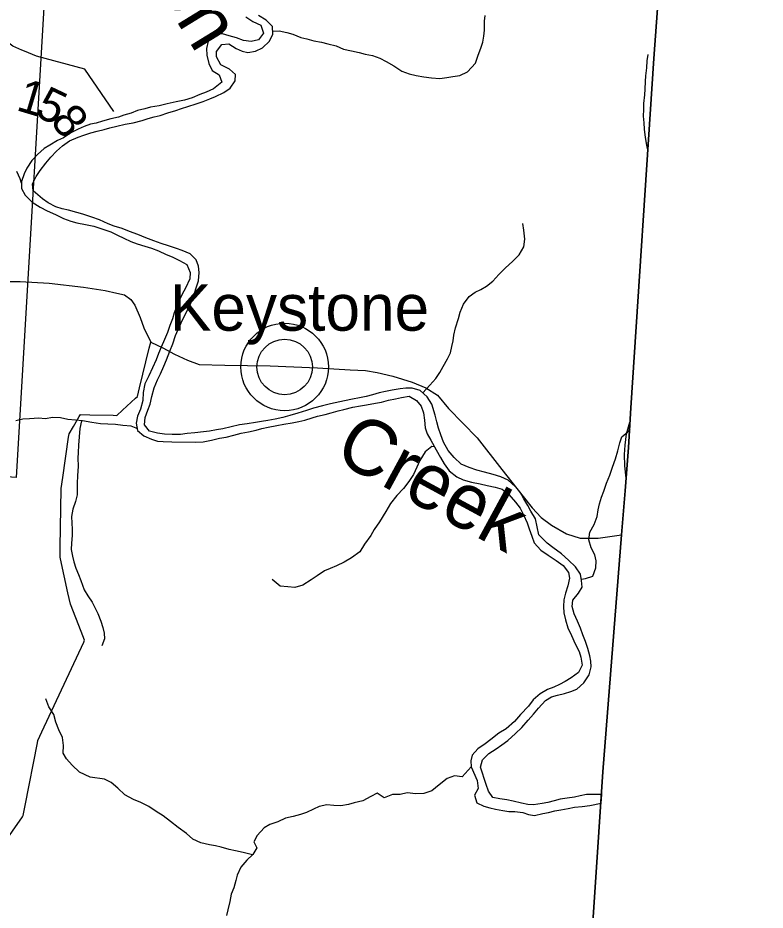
# Model space of a CAD drawing. Extents: x 1715311 to 2083412, y 146837 to 553079.
# Drawn here: x 1980710 to 1987413, y 362988 to 370994 of the extents above; entities that cross this region are included whole.
import ezdxf

# ---------------------------------------------------------------- set-up
doc = ezdxf.new("R2010")
doc.units = 0
for name, color, linetype in [('GM_X_Adjacent_County', 7, 'Continuous'), ('GM_X_County', 7, 'Continuous'), ('GM_X_County_Road', 7, 'Continuous'), ('GM_X_Major_River', 7, 'Continuous'), ('GM_X_Major_River_Text', 7, 'Continuous'), ('GM_X_Minor_River', 7, 'Continuous'), ('GM_X_Section', 7, 'Continuous'), ('GM_X_Township', 7, 'Continuous'), ('GM_X_Township_Road', 7, 'Continuous'), ('GM_X_Township_Road_Text', 7, 'Continuous'), ('GM_X_Unincorporated', 7, 'Continuous'), ('GM_X_Unincorporated_Location', 7, 'Continuous'), ('GM_X_Unincorporated_Text', 7, 'Continuous')]:
    doc.layers.add(name, color=color, linetype=linetype)

msp = doc.modelspace()

# ---------------------------------------------------------------- linework, layer by layer
at = {"layer": 'GM_X_Adjacent_County'}
msp.add_lwpolyline([(1983804.4, 337791.6), (1984006.9, 340156), (1984423, 345015.2), (1984436.4, 345172.5), (1984507.3, 345999.8), (1984847.2, 350030.1), (1985383.8, 356640.2), (1985738.3, 360944.3), (1985956.2, 364228.2), (1986124.2, 366354.5), (1986156, 366751.8), (1986186, 367140.4), (1986209.3, 367496.1), (1986414.7, 370630.1), (1986880.3, 376989.8), (1988220.1, 376890.7), (1989295, 376814.9), (1992658, 376556.5), (1995225.9, 376368), (1996642.8, 376254.8), (1999923.9, 376022.8), (2002882.5, 375803.1)], dxfattribs=at)
at = {"layer": 'GM_X_County'}
msp.add_lwpolyline([(1987114.2, 379253.7), (1986880.3, 376989.8), (1986414.7, 370630.1), (1986209.3, 367496.1), (1986186, 367140.4), (1986156, 366751.8), (1986124.2, 366354.5), (1985956.2, 364228.2), (1985738.3, 360944.3), (1985383.8, 356640.2), (1984847.2, 350030.1), (1984507.3, 345999.8), (1984436.4, 345172.5), (1984423, 345015.2), (1984006.9, 340156), (1983804.4, 337791.6)], dxfattribs=at)
at = {"layer": 'GM_X_County_Road'}
msp.add_lwpolyline([(1980550.7, 368630.3), (1980730.8, 368630.3), (1980992.4, 368612.8), (1981300.4, 368578), (1981492.3, 368548.9), (1981596.9, 368525.6), (1981666.6, 368508.2), (1981724.8, 368467.5), (1981759.7, 368415.2), (1981806.1, 368304.7), (1981841, 368211.7), (1981901.8, 368085.4), (1982009.6, 368034.4), (1982114.2, 367976.3), (1982230.5, 367924), (1982335.1, 367883.3), (1982567.6, 367877.5), (1982974.5, 367871.7), (1983398.8, 367854.2), (1983689.4, 367836.8), (1983828.9, 367831), (1983933.5, 367813.5), (1984073, 367778.7), (1984247.4, 367726.3), (1984369.5, 367674), (1984474, 367610.1), (1984572.9, 367488), (1984828.6, 367226.4), (1985049.5, 366941.6), (1985229.7, 366714.9), (1985322.7, 366598.6), (1985404, 366511.4), (1985497, 366441.7), (1985630.7, 366366.1), (1985752.8, 366325.4), (1985915.5, 366325.4), (1986124.2, 366354.5)], dxfattribs=at)
at = {"layer": 'GM_X_Major_River'}
msp.add_line((1985941.5, 363946.9), (1985946.8, 364026.2), dxfattribs=at)
for points in [[(1982329.6, 368635.1), (1982336.2, 368709.1), (1982330.7, 368767.2), (1982309.1, 368823.4), (1982255.6, 368875.9), (1982183.9, 368908.5), (1982132, 368925), (1982062.2, 368947.5), (1981996.4, 368970.1), (1981928.6, 368994.7), (1981858.8, 369021.3), (1981787.1, 369051.9), (1981711.3, 369078.5), (1981645.5, 369103.1), (1981573.7, 369125.7), (1981519.9, 369146.2), (1981442.2, 369180.9), (1981372.4, 369207.5), (1981292.7, 369234.1), (1981238.8, 369248.6), (1981165, 369269.2), (1981107.1, 369281.7), (1981051.2, 369298.2), (1980983.5, 369334.8), (1980931.8, 369371.2), (1980846.4, 369442), (1980843, 369506.1), (1980873.5, 369571.9), (1980910, 369625.7), (1980960.5, 369691.3), (1981005, 369745), (1981055.4, 369798.6), (1981109.8, 369846.2), (1981174.2, 369891.7), (1981250.5, 369925.1), (1981300.6, 369942.8), (1981364.8, 369962.2), (1981420.9, 369977.8), (1981485, 369993.3), (1981535.2, 370006.9), (1981597.3, 370022.4), (1981673.4, 370041.8), (1981745.5, 370053.2), (1981823.7, 370074.6), (1981879.8, 370090.1), (1981934, 370107.7), (1981986.1, 370119.3), (1982054.3, 370142.8), (1982126.5, 370164.2), (1982176.6, 370179.8), (1982234.7, 370199.3), (1982308.9, 370222.8), (1982371.1, 370244.3), (1982433.3, 370267.8), (1982483.5, 370289.4), (1982557.8, 370324.8), (1982614.1, 370362.4), (1982660.7, 370430.1), (1982661.2, 370486.1), (1982607.6, 370534.6), (1982529.9, 370573.3), (1982490.5, 370643.7), (1982490.9, 370693.7), (1982539.4, 370755.4), (1982601.5, 370760.9), (1982669.1, 370720.3), (1982720.9, 370695.8), (1982772.8, 370683.4), (1982840.9, 370696.9), (1982903.2, 370726.4), (1982967.6, 370783.9), (1982998.2, 370847.7), (1982992.8, 370915.8), (1982937.2, 370972.3), (1982867.6, 371017)], [(1982755.5, 371003.8), (1982819.1, 370961.3), (1982890.9, 370928.7), (1982912.3, 370856.4), (1982869.8, 370798.7), (1982803.6, 370781.2), (1982733.7, 370789.8), (1982671.9, 370814.4), (1982606.1, 370832.9), (1982546.2, 370851.4), (1982478.2, 370848), (1982415.7, 370784.4), (1982401.1, 370720.5), (1982404.6, 370658.4), (1982422, 370586.2), (1982453.5, 370521.9), (1982517.1, 370483.3), (1982540.6, 370417), (1982464.1, 370357.6), (1982399.8, 370328.1), (1982343.6, 370306.6), (1982273.4, 370277.1), (1982205.2, 370255.6), (1982131.1, 370240.2), (1982049, 370222.9), (1981976.8, 370205.5), (1981898.7, 370192.1), (1981848.6, 370178.5), (1981784.5, 370163), (1981726.3, 370139.5), (1981662.1, 370122), (1981612, 370104.4), (1981543.8, 370086.9), (1981469.7, 370067.5), (1981411.5, 370050), (1981361.4, 370040.3), (1981305.3, 370020.8), (1981251.1, 369995.2), (1981186.8, 369961.7), (1981120.4, 369918.2), (1981066.2, 369892.6), (1980997.9, 369851.1), (1980945.6, 369821.5), (1980885.2, 369768), (1980834.7, 369714.4), (1980792.1, 369646.6), (1980767.7, 369594.8), (1980743.1, 369524.9), (1980742.6, 369462.9), (1980776.1, 369404.5), (1980839.6, 369340), (1980911.2, 369295.3), (1980972.9, 369262.8), (1981048.6, 369230.1), (1981120.3, 369193.5), (1981184.1, 369171), (1981240, 369154.5), (1981317.9, 369139.8), (1981391.7, 369125.2), (1981455.6, 369104.7), (1981543.3, 369073.9), (1981605, 369045.4), (1981660.8, 369016.9), (1981724.6, 368988.4), (1981780.4, 368965.9), (1981850.2, 368945.3), (1981908, 368926.8), (1981971.8, 368904.2), (1982041.6, 368871.6), (1982093.4, 368851.2), (1982159.1, 368816.6), (1982226.8, 368780)], [(1982226.8, 368780), (1982256.2, 368709.7), (1982253.7, 368653.7), (1982215, 368567.9), (1982184.5, 368514.1), (1982156.1, 368458.3), (1982135.6, 368406.4), (1982113.1, 368348.5), (1982096.7, 368294.6), (1982072.2, 368232.8), (1982051.7, 368170.9), (1982025.1, 368109), (1981994.5, 368039.2), (1981972.1, 367983.3), (1981951.6, 367925.5), (1981917, 367855.7), (1981884.4, 367781.9), (1981847.8, 367710.1), (1981835.1, 367634.1), (1981832.5, 367562.1), (1981809.9, 367484.2), (1981783.3, 367420.3), (1981772.8, 367358.4), (1981784.3, 367292.2), (1981839.8, 367243.7), (1981907.6, 367213.1), (1981961.4, 367196.7), (1982013.4, 367192.2), (1982091.4, 367189.6), (1982305.4, 367187.8), (1982371.4, 367191.3), (1982447.5, 367206.7), (1982519.6, 367222.1), (1982579.7, 367233.6), (1982645.9, 367249.1), (1982712, 367266.6), (1982780.1, 367280), (1982846.2, 367295.5), (1982898.3, 367309.1), (1982954.4, 367320.7), (1983032.6, 367338), (1983096.7, 367347.5), (1983170.8, 367360.9), (1983228.9, 367372.5), (1983285, 367386), (1983349.1, 367405.5), (1983399.2, 367419.1), (1983467.4, 367436.6), (1983521.5, 367450.2), (1983583.7, 367467.7), (1983633.8, 367481.3), (1983715.9, 367500.6), (1983782, 367514.1), (1983838.1, 367523.6), (1983918.2, 367537), (1983972.3, 367546.6), (1984034.4, 367564.1), (1984098.5, 367575.6), (1984150.6, 367589.1), (1984220.7, 367598.6), (1984286.4, 367562), (1984326, 367511.6), (1984349.4, 367449.4), (1984356.9, 367385.3), (1984364.3, 367315.1), (1984379.9, 367263), (1984415.4, 367204.6), (1984462.6, 367118.1), (1984502.1, 367049.8), (1984533.6, 366993.5), (1984579.1, 366931), (1984648.6, 366876.4), (1984704.4, 366849.9), (1984780.2, 366827.3), (1984856, 366812.7), (1984919.9, 366798.1), (1984989.8, 366783.5), (1985053.6, 366765), (1985115.2, 366718.5), (1985174.6, 366647.9), (1985214.2, 366595.5), (1985245.7, 366535.2), (1985277.1, 366464.9), (1985296.6, 366410.7), (1985320.1, 366344.4), (1985341.5, 366284.2), (1985401, 366219.7), (1985466.6, 366173.1), (1985538.2, 366124.5), (1985601.8, 366081.9), (1985649.3, 366017.5), (1985656.8, 365967.3), (1985642.3, 365899.4), (1985621.7, 365833.5), (1985607.2, 365773.5), (1985602.7, 365711.5), (1985608.2, 365655.4), (1985621.7, 365593.3), (1985643.1, 365521), (1985676.5, 365452.7), (1985709.9, 365378.3)], [(1985852.1, 365171), (1985848.5, 365221.1), (1985841, 365271.2), (1985823.5, 365335.4), (1985802, 365399.6), (1985776.5, 365457.9), (1985755.1, 365518.1), (1985729.6, 365582.4), (1985700.1, 365646.7), (1985680.7, 365712.9), (1985689.2, 365768.9), (1985737.7, 365832.5), (1985770.2, 365886.3), (1985766.7, 365946.4), (1985755.1, 366002.6), (1985711.7, 366069), (1985650.2, 366129.5), (1985584.7, 366186.1), (1985509.2, 366240.8), (1985457.5, 366281.3), (1985384.1, 366355.9), (1985368.8, 366428.1), (1985351.4, 366498.3), (1985311.9, 366566.7), (1985284.4, 366619), (1985248.9, 366679.3), (1985215.4, 366737.7), (1985171.8, 366790.1), (1985106.3, 366846.7), (1985040.5, 366875.2), (1984972.7, 366895.8), (1984896.9, 366918.4), (1984827.1, 366937), (1984757.3, 366959.6), (1984687.5, 366990.2), (1984622, 367048.8), (1984570.6, 367113.3), (1984529.2, 367187.7), (1984503.8, 367254), (1984484.3, 367314.2), (1984468.8, 367370.4), (1984453.3, 367428.5), (1984422.1, 367528.9), (1984382.7, 367595.3), (1984317.2, 367651.9), (1984247.3, 367672.5), (1984191.3, 367672.9), (1984139.3, 367665.3), (1984067.2, 367653.9), (1984007.1, 367642.4), (1983951, 367628.8), (1983890.9, 367613.3), (1983834.7, 367595.7), (1983774.6, 367584.2), (1983710.5, 367572.7), (1983640.4, 367559.3), (1983514.2, 367532.3), (1983442, 367512.9), (1983361.9, 367491.5), (1983297.7, 367472), (1983221.5, 367446.6), (1983149.3, 367427.2), (1983087.2, 367409.7), (1983017, 367392.2), (1982951, 367380.8), (1982896.9, 367373.2), (1982842.8, 367363.6), (1982766.7, 367352.2), (1982698.6, 367342.8), (1982624.5, 367323.4), (1982548.4, 367308), (1982492.3, 367298.4), (1982428.2, 367286.9), (1982376.1, 367281.4), (1982298.1, 367272), (1982230, 367264.5), (1982167.9, 367255), (1982093.9, 367255.6), (1982026, 367258.2), (1981962, 367266.7), (1981892.2, 367287.3), (1981846.7, 367341.8), (1981851.2, 367407.8), (1981875.8, 367475.6), (1981896.2, 367527.5), (1981912.8, 367597.5), (1981933.5, 367673.4), (1981962.1, 367747.2), (1981988.5, 367801), (1982019.1, 367868.9), (1982043.6, 367926.7), (1982072.2, 368002.5), (1982098.8, 368070.4), (1982125.4, 368144.2), (1982164.2, 368232), (1982188.7, 368291.9), (1982231.3, 368371.6), (1982261.9, 368435.4), (1982294.6, 368525.2), (1982313.1, 368581.1), (1982329.6, 368635.1)], [(1985709.9, 365378.3), (1985743.3, 365308), (1985760.9, 365257.8), (1985770.3, 365187.7), (1985737.7, 365121.9), (1985673.3, 365072.3), (1985619, 365040.7), (1985568.8, 365013.1), (1985516.6, 364989.5), (1985460.4, 364968), (1985394.1, 364930.5), (1985331.7, 364874.9), (1985289.2, 364817.2), (1985218.6, 364743.7), (1985164, 364680.1), (1985089.5, 364614.6), (1985025.2, 364575.1), (1984952.7, 364519.6), (1984902.4, 364480), (1984836, 364436.5), (1984783.5, 364378.9), (1984773.1, 364326.9), (1984774.6, 364272.9)], [(1984858.6, 364270.2), (1984877.2, 364338.1), (1984933.6, 364393.7), (1985000, 364437.2), (1985050.3, 364472.8), (1985104.6, 364510.4), (1985173.1, 364571.9), (1985229.6, 364627.5), (1985288.1, 364693.1), (1985334.6, 364746.8), (1985379, 364800.5), (1985441.6, 364868), (1985495.9, 364901.6), (1985550, 364917.2), (1985614.1, 364932.7), (1985668.3, 364950.2), (1985722.4, 364969.8), (1985786.9, 365027.4), (1985833.5, 365099.1), (1985852.1, 365171)], [(1984774.6, 364272.9), (1984829.9, 364152.1), (1984839.7, 364080), (1984805.5, 364020), (1984827.3, 363949.8), (1984889.1, 363921.6), (1984943.1, 363907.4), (1984995, 363895.2), (1985061, 363881), (1985114.9, 363874.8), (1985168.9, 363874.6), (1985238.8, 363864.4), (1985290.8, 363846.2), (1985344.7, 363838), (1985418.7, 363855.8), (1985470.7, 363865.7), (1985526.8, 363879.5), (1985580.8, 363889.4), (1985644.8, 363901.2), (1985702.8, 363911), (1985770.8, 363918.8), (1985838.8, 363928.6), (1985941.5, 363946.9)], [(1985946.8, 364026.2), (1985858.7, 364025.6), (1985809.1, 364024.8), (1985753.1, 364013), (1985703.1, 364003.1), (1985637.1, 363993.3), (1985573.1, 363983.5), (1985519.1, 363967.7), (1985463, 363953.8), (1985413, 363944), (1985335, 363934.2), (1985283, 363936.4), (1985227.1, 363948.6), (1985153.2, 363966.8), (1985097.2, 363979), (1985033.3, 363987.2), (1984971.4, 363999.5), (1984931.6, 364055.6), (1984909.8, 364115.8), (1984858.6, 364270.2)]]:
    msp.add_lwpolyline(points, dxfattribs=at)
at = {"layer": 'GM_X_Minor_River'}
for points in [[(1982996.1, 370874.2), (1983053.2, 370878.4), (1983123.1, 370862.2), (1983177, 370848), (1983248.9, 370817.8), (1983300.8, 370805.6), (1983364.7, 370787.5), (1983434.6, 370777.2), (1983490.5, 370761.1), (1983564.4, 370742.8), (1983632.3, 370714.6), (1983702.2, 370698.4), (1983770.1, 370682.2), (1983826, 370670), (1983892, 370657.8), (1983957.8, 370631.6), (1984013.7, 370601.4), (1984083.5, 370563.2), (1984153.4, 370517), (1984221.2, 370492.8), (1984281.2, 370476.6), (1984351.1, 370466.4), (1984419, 370456.1), (1984494.9, 370449.9), (1984556.9, 370457.8), (1984610.9, 370469.6), (1984674.9, 370477.4), (1984743, 370509.3), (1984815.2, 370589.1), (1984837.4, 370659.1), (1984861.6, 370723.1), (1984881.7, 370775.1), (1984889.9, 370829.1), (1984896.1, 370883.1), (1984896.3, 370963.2), (1984902.5, 371015.2)], [(1986363.9, 369795.5), (1986351.9, 369852.2), (1986340.1, 369922.3), (1986330.3, 369996.3), (1986326.5, 370052.4), (1986322.7, 370112.5), (1986324.9, 370172.5), (1986325.1, 370226.6), (1986333.3, 370302.6), (1986335.5, 370354.6), (1986339.7, 370422.7), (1986343.8, 370474.7), (1986350.1, 370544.8), (1986354.3, 370608.8), (1986362.4, 370666.8)], [(1980743, 369512.1), (1980732.4, 369550), (1980700.6, 369616.2)], [(1984343.9, 367628.8), (1984404.3, 367697.9), (1984460.5, 367759.8), (1984494.6, 367811.7), (1984524.8, 367865.7), (1984564.9, 367935.6), (1984591.1, 367987.6), (1984603.3, 368045.6), (1984615.4, 368095.6), (1984619.6, 368147.6), (1984635.8, 368211.7), (1984662, 368295.6), (1984678.2, 368353.7), (1984708.4, 368425.6), (1984758.6, 368495.5), (1984812.7, 368533.4), (1984862.7, 368557.3), (1984912.8, 368587.2), (1984968.9, 368633.1), (1985023, 368693), (1985083.2, 368750.8), (1985147.3, 368808.7), (1985205.5, 368868.6), (1985247.7, 368940.5), (1985255.9, 369008.6), (1985248.2, 369090.7), (1985240.3, 369148.7)], [(1981781.8, 367306.6), (1981771.9, 367312.8), (1981726.8, 367331.3), (1981652.8, 367335.5), (1981586.9, 367345.7), (1981517, 367349.9), (1981451, 367352.1), (1981373.1, 367364.3), (1981291.2, 367378.6), (1981227.2, 367384.8), (1981159.3, 367391), (1981091.4, 367405.2), (1981025.4, 367407.4), (1980955.5, 367397.6), (1980897.5, 367403.8), (1980813.5, 367398), (1980755.6, 367392.2), (1980693.5, 367378.3)], [(1981280.8, 367379.6), (1981267, 367308.6), (1981258.8, 367234.6), (1981254.5, 367160.5), (1981250.3, 367094.5), (1981248.2, 367044.4), (1981249.9, 366972.4), (1981245.7, 366886.3), (1981243.4, 366818.3), (1981243.1, 366716.2), (1981226.9, 366656.2), (1981202.7, 366586.2), (1981190.5, 366520.2), (1981194.3, 366460.1), (1981198.2, 366406), (1981196, 366350), (1981191.8, 366282), (1981187.6, 366223.9), (1981199.4, 366165.8), (1981213.2, 366113.8), (1981229.1, 366057.7), (1981252.9, 365999.5), (1981274.7, 365945.4), (1981304.4, 365863.3), (1981338.2, 365807.1), (1981376, 365751), (1981427.6, 365650.7), (1981453.4, 365582.6), (1981471.2, 365524.5), (1981483.1, 365474.4), (1981486.9, 365422.4), (1981464.7, 365358.4)], [(1985764.1, 365959), (1985799.9, 365964.5), (1985865.9, 365984.3), (1985894.2, 366058.3), (1985898.4, 366122.3), (1985886.5, 366176.4), (1985850.8, 366240.6), (1985831, 366310.7), (1985839.2, 366378.7), (1985879.4, 366448.7), (1985905.6, 366520.6), (1985915.8, 366578.7), (1985928, 366632.7), (1985944.1, 366692.7), (1985966.3, 366746.7), (1985990.5, 366818.7), (1986018.7, 366890.6), (1986044.9, 366962.6), (1986069.1, 367036.6), (1986091.4, 367108.6), (1986109.6, 367182.6), (1986127.7, 367234.6), (1986181.8, 367280.5), (1986200.7, 367304.1)], [(1984447, 367146.8), (1984424.5, 367149.4), (1984362.4, 367099.5), (1984314.2, 367021.6), (1984288, 366963.6), (1984259.9, 366897.6), (1984217.7, 366833.7), (1984169.5, 366771.8), (1984109.4, 366709.9), (1984053.2, 366638), (1984011, 366564.1), (1983952.7, 366472.1), (1983904.5, 366402.2), (1983876.4, 366350.3), (1983820.2, 366272.4), (1983778, 366204.4), (1983703.8, 366150.6), (1983637.8, 366110.8), (1983567.7, 366076.9), (1983511.7, 366055.1), (1983459.6, 366033.2), (1983393.5, 365989.3), (1983341.4, 365953.5), (1983265.3, 365903.6), (1983193.3, 365881.8), (1983131.4, 365888), (1983061.4, 365896.2), (1982991.7, 365954.5)], [(1981263.3, 364225.5), (1981197.5, 364290.3), (1981147.7, 364346.5), (1981117.9, 364396.6), (1981120.1, 364466.6), (1981110.3, 364538.7), (1981076.6, 364604.9), (1981050.8, 364675), (1981033, 364745.1), (1980987.2, 364811.3), (1980961.5, 364883.4)], [(1982813.8, 363484.4), (1982729.6, 363505.7), (1982661.7, 363519.6), (1982605.7, 363533.5), (1982533.8, 363553.4), (1982481.8, 363565.3), (1982429.9, 363575.2), (1982350, 363593.1), (1982280, 363625), (1982222, 363676.9), (1982148, 363728.8), (1982078, 363782.8), (1982014, 363834.7), (1981952, 363872.7), (1981884, 363918.6), (1981814, 363954.5), (1981746.1, 363982.4), (1981670.1, 364024.3), (1981608.1, 364084.3), (1981546.1, 364132.2), (1981486.1, 364164.1), (1981359.8, 364181.7), (1981263.3, 364225.5)], [(1984774.6, 364272.9), (1984694.5, 364183.2), (1984627.6, 364194.7), (1984559.7, 364168.5), (1984489.9, 364112.3), (1984424.1, 364058.1), (1984352.3, 364035.9), (1984278.4, 364031.7), (1984202.5, 364039.6), (1984138.6, 364025.4), (1984070.7, 364025.3), (1983996.9, 363997.1), (1983932.9, 364039), (1983877, 364008.8), (1983803.2, 363968.6), (1983727.3, 363950.4), (1983675.4, 363936.3), (1983607.6, 363924.1), (1983545.6, 363926), (1983481.7, 363931.9), (1983413.8, 363917.7), (1983362, 363893.6), (1983298.1, 363865.4), (1983244.2, 363845.3), (1983180.3, 363829.1), (1983110.5, 363813), (1983040.6, 363780.8), (1982970.8, 363756.6), (1982918.9, 363726.4), (1982857.1, 363658.2), (1982825.3, 363600), (1982853.3, 363548), (1982817.5, 363487.9), (1982763.7, 363437.7), (1982709.9, 363373.5), (1982678.1, 363303.3), (1982666.2, 363253.2), (1982646.3, 363189.1), (1982624.5, 363130.9), (1982610.6, 363064.8), (1982592.8, 362990.6), (1982582.9, 362940.5)]]:
    msp.add_lwpolyline(points, dxfattribs=at)
at = {"layer": 'GM_X_Section'}
msp.add_lwpolyline([(1975721.2, 372688), (1981016.4, 372309.8), (1980696, 366870.6), (1975318.9, 367266.9)], close=True, dxfattribs=at)
at = {"layer": 'GM_X_Township'}
msp.add_lwpolyline([(1976131.8, 377779.2), (1982963.8, 377254.2), (1986880.3, 376989.8), (1986414.7, 370630.1), (1986209.3, 367496.1), (1986186, 367140.4), (1986156, 366751.8), (1986124.2, 366354.5), (1985956.2, 364228.2), (1985738.3, 360944.3), (1985383.8, 356640.2)], dxfattribs=at)
at = {"layer": 'GM_X_Township_Road'}
for points in [[(1980746.8, 370705), (1980664.2, 370739.5), (1980501.4, 370859.3), (1980401.5, 370950.5), (1980159.5, 371019.9), (1979988.8, 371248.9), (1979974.1, 371560.2), (1980013.8, 371856.2), (1979884.8, 372030.2), (1979633.1, 372175.6), (1979508.4, 372423.7), (1978600.9, 373336.5), (1978453.1, 373474.7)], [(1981570.3, 370155.3), (1981311.1, 370534.2), (1980878, 370650.1), (1980771.1, 370694.8), (1980746.8, 370705)], [(1980573.2, 363567.6), (1980750.7, 363826.2), (1980758.7, 363838), (1980776.1, 363926.6), (1980886.8, 364490.8), (1980890.8, 364511.4), (1980926, 364587.1), (1981300.7, 365392.8), (1981309.2, 365411.4), (1981278.2, 365489.5), (1981181.8, 365732.4), (1981181.1, 365734.1), (1981159.2, 365834.4), (1981092.1, 366140.8), (1981089, 366155.1), (1981090.4, 366244.9), (1981098.9, 366767.6), (1981099, 366772.5), (1981113.1, 366871.1), (1981165, 367233.3), (1981169.1, 367261.5), (1981208, 367326.7), (1981261.6, 367416.5), (1981273.2, 367435.9), (1981355, 367433.9), (1981564, 367428.7), (1981597.5, 367427.9), (1981649.9, 367475.8), (1981765.6, 367581.7), (1981783.7, 367598.3), (1981802.5, 367676), (1981888.8, 368031.5), (1981901.8, 368085.4)], [(1986164.7, 366865.1), (1986153, 366976.4), (1986151.4, 367076.8), (1986156.1, 367161.5), (1986170.2, 367261.8), (1986199.4, 367365.6)]]:
    msp.add_lwpolyline(points, dxfattribs=at)
at = {"layer": 'GM_X_Unincorporated'}
for radius in [392.8, 249]:
    msp.add_circle((1983103.2, 367861.9), radius, dxfattribs=at)
at = {"layer": 'GM_X_Unincorporated_Location'}
msp.add_line((1983103.2, 367861.9), (1983103.2, 367861.9), dxfattribs=at)

# ---------------------------------------------------------------- texts
at = {"layer": 'GM_X_Major_River_Text'}
for s, height, rotation, p in [('Raccoon', 500.05, 301.51021, (1980936.8, 372914)), ('Creek', 499.99, 331.51108, (1983528.2, 367038.4))]:
    msp.add_text(s, height=height, rotation=rotation, dxfattribs=at).set_placement(p)
at = {"layer": 'GM_X_Township_Road_Text'}
for s, rotation, p in [('1', 343.31806, (1980685.9, 370169.1)), ('5', 334.70581, (1980851.8, 370120.3)), ('8', 309.70829, (1980991.8, 370062.4))]:
    msp.add_text(s, height=300, rotation=rotation, dxfattribs=at).set_placement(p)
at = {"layer": 'GM_X_Unincorporated_Text'}
msp.add_text('Keystone', height=417, rotation=0.00001, dxfattribs=at).set_placement((1982074.1, 368187.6))

doc.saveas('drawing.dxf')
